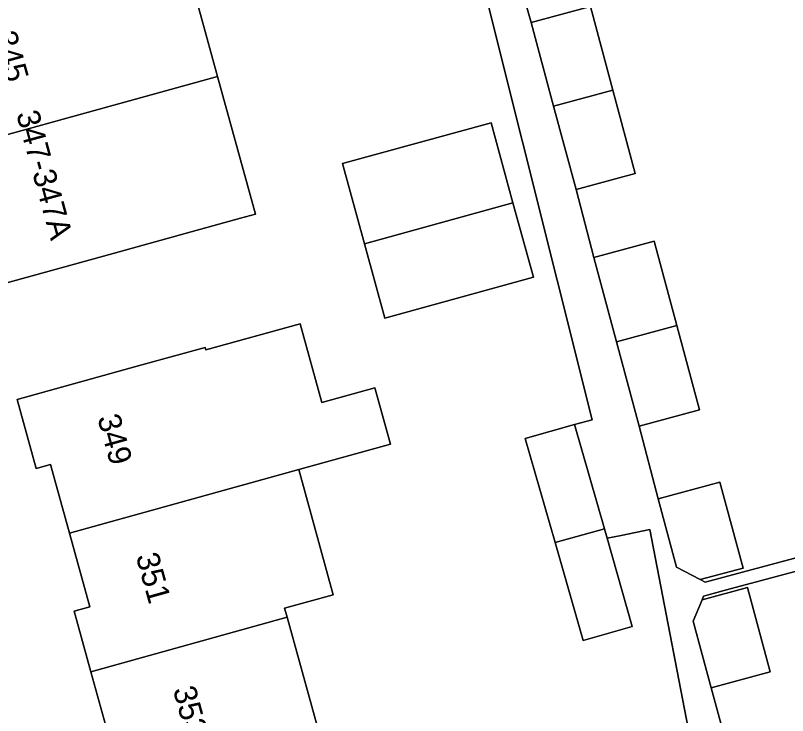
# Model space of a CAD drawing. Extents: x 162542 to 163147, y 380779 to 381521.
# Drawn here: x 162637.43 to 162671.23, y 380919.18 to 380949.84 of the extents above; entities that cross this region are included whole.
import ezdxf

# ---------------------------------------------------------------- set-up
doc = ezdxf.new("R2010")
doc.units = 0
for name, color, linetype in [('IMGEO_Erf', 7, 'Continuous'), ('IMGEO_Pand', 7, 'Continuous'), ('IMGEO_Pand_nummerreeks', 7, 'Continuous'), ('IMGEO_Voetpad_open', 7, 'Continuous')]:
    doc.layers.add(name, color=color, linetype=linetype)

msp = doc.modelspace()

# ---------------------------------------------------------------- linework, layer by layer
at = {"layer": 'IMGEO_Erf'}
for points in [[(162635.127, 380963.199), (162638.295, 380964.074), (162640.756, 380964.754), (162642.417, 380958.738), (162644.038, 380952.869), (162644.665, 380953.017), (162645.532, 380949.88), (162646.281, 380947.17), (162647.947, 380941.138), (162647.28, 380940.954), (162644.865, 380940.287), (162641.709, 380939.415), (162636.889, 380938.084)], [(162659.595, 380950.967), (162660.008, 380949.524), (162662.601, 380950.223), (162663.585, 380946.567), (162664.57, 380942.912), (162661.978, 380942.214), (162662.748, 380939.237), (162665.392, 380939.949), (162666.387, 380936.256), (162667.381, 380932.564), (162664.738, 380931.852), (162665.566, 380928.676), (162668.274, 380929.406), (162669.287, 380925.643), (162667.408, 380925.137), (162667.629, 380925.021), (162680.922, 380928.584), (162679.515, 380933.834), (162682.399, 380934.609), (162681.013, 380939.777), (162679.626, 380944.95), (162675.143, 380943.751), (162673.75, 380948.959), (162678.24, 380950.118)], [(162667.198, 380916.966), (162665.202, 380927.334), (162663.944, 380927.073), (162663.332, 380926.946), (162664.437, 380923.09), (162662.287, 380922.473), (162661.059, 380926.756), (162659.751, 380931.315), (162661.902, 380931.932), (162662.68, 380932.127), (162658.104, 380950.425)], [(162641.46, 380918.477), (162640.735, 380921.104), (162640.003, 380923.753), (162640.685, 380923.941), (162639.795, 380927.164), (162638.961, 380930.181), (162638.336, 380930.008), (162637.502, 380933.029), (162642.969, 380934.539), (162645.743, 380935.305), (162645.773, 380935.199), (162649.898, 380936.338), (162650.851, 380932.887), (162653.165, 380933.526), (162653.846, 380931.059), (162649.832, 380929.95), (162651.345, 380924.47), (162649.218, 380923.883), (162649.325, 380923.493), (162650.946, 380917.623)], [(162687.711, 380918.147), (162686.341, 380923.255), (162686.92, 380923.411), (162686.243, 380925.932), (162684.146, 380925.37), (162683.374, 380928.25), (162672.718, 380925.347), (162672.602, 380925.772), (162668.557, 380924.685), (162667.559, 380924.416), (162667.49, 380924.25), (162669.481, 380924.786), (162670.475, 380921.097), (162667.893, 380920.401), (162668.731, 380917.293)]]:
    msp.add_lwpolyline(points, dxfattribs=at)
msp.add_lwpolyline([(162652.717, 380939.843), (162651.754, 380943.35), (162658.254, 380945.134), (162659.214, 380941.637), (162660.111, 380938.373), (162653.611, 380936.588)], close=True, dxfattribs=at)
at = {"layer": 'IMGEO_Pand'}
for points in [[(162645.532, 380949.88), (162644.665, 380953.017), (162644.038, 380952.869), (162641.578, 380952.188), (162633.617, 380949.984), (162635.239, 380944.113), (162646.281, 380947.17)], [(162660.993, 380945.869), (162663.585, 380946.567), (162662.601, 380950.223), (162660.008, 380949.524)], [(162646.281, 380947.17), (162635.239, 380944.113), (162636.065, 380941.125), (162635.424, 380940.948), (162636.04, 380938.719), (162636.666, 380938.892), (162636.889, 380938.084), (162641.709, 380939.415), (162644.865, 380940.287), (162647.28, 380940.954), (162647.947, 380941.138)], [(162663.585, 380946.567), (162660.993, 380945.869), (162661.978, 380942.214), (162664.57, 380942.912)], [(162659.214, 380941.637), (162658.254, 380945.134), (162651.754, 380943.35), (162652.717, 380939.843)], [(162659.214, 380941.637), (162652.717, 380939.843), (162653.611, 380936.588), (162660.111, 380938.373)], [(162663.743, 380935.544), (162666.387, 380936.256), (162665.392, 380939.949), (162662.748, 380939.237)], [(162649.832, 380929.95), (162653.846, 380931.059), (162653.165, 380933.526), (162650.851, 380932.887), (162649.898, 380936.338), (162645.773, 380935.199), (162645.743, 380935.305), (162642.969, 380934.539), (162637.502, 380933.029), (162638.336, 380930.008), (162638.961, 380930.181), (162639.795, 380927.164)], [(162666.387, 380936.256), (162663.743, 380935.544), (162664.738, 380931.852), (162667.381, 380932.564)], [(162663.214, 380927.356), (162661.902, 380931.932), (162659.751, 380931.315), (162661.059, 380926.756)], [(162640.735, 380921.104), (162649.325, 380923.493), (162649.218, 380923.883), (162651.345, 380924.47), (162649.832, 380929.95), (162639.795, 380927.164), (162640.685, 380923.941), (162640.003, 380923.753)], [(162665.566, 380928.676), (162666.374, 380925.677), (162667.408, 380925.137), (162669.287, 380925.643), (162668.274, 380929.406)], [(162663.332, 380926.946), (162663.214, 380927.356), (162661.059, 380926.756), (162662.287, 380922.473), (162664.437, 380923.09)], [(162667.49, 380924.25), (162667.106, 380923.32), (162667.893, 380920.401), (162670.475, 380921.097), (162669.481, 380924.786)], [(162650.946, 380917.623), (162649.325, 380923.493), (162640.735, 380921.104), (162641.46, 380918.477), (162642.164, 380918.671), (162643.059, 380915.429)]]:
    msp.add_lwpolyline(points, close=True, dxfattribs=at)
at = {"layer": 'IMGEO_Voetpad_open'}
for points in [[(162680.922, 380928.584), (162667.629, 380925.021), (162667.408, 380925.137), (162666.374, 380925.677), (162665.566, 380928.676), (162664.738, 380931.852), (162663.743, 380935.544), (162662.748, 380939.237), (162661.978, 380942.214), (162660.993, 380945.869), (162660.008, 380949.524), (162659.595, 380950.967)], [(162658.104, 380950.425), (162662.68, 380932.127), (162661.902, 380931.932), (162663.214, 380927.356), (162663.332, 380926.946), (162663.944, 380927.073), (162665.202, 380927.334), (162667.198, 380916.966)], [(162668.731, 380917.293), (162667.893, 380920.401), (162667.106, 380923.32), (162667.49, 380924.25), (162667.559, 380924.416), (162668.557, 380924.685), (162672.602, 380925.772)]]:
    msp.add_lwpolyline(points, dxfattribs=at)

# ---------------------------------------------------------------- texts
at = {"layer": 'IMGEO_Pand_nummerreeks'}
for s, rotation, p in [('345', 285.4697, (162636.481, 380949.003)), ('347-347A', 285.2762, (162637.46, 380945.535)), ('349', 285.5254, (162641.012, 380932.228)), ('351', 285.5254, (162642.696, 380926.167)), ('353', 285.5254, (162644.319, 380920.325))]:
    msp.add_text(s, height=1, rotation=rotation, dxfattribs=at).set_placement(p)

doc.saveas('drawing.dxf')
